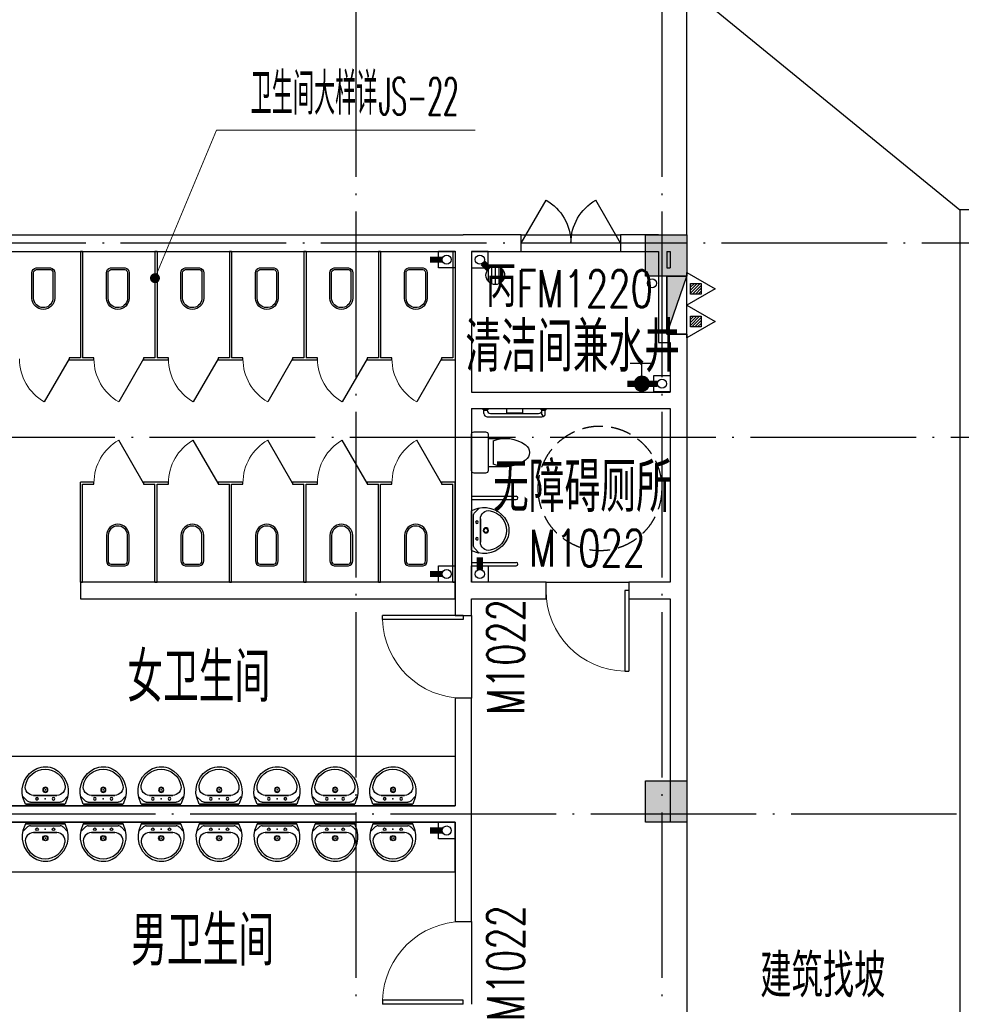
# Model space of a CAD drawing. Extents: x 1779708 to 7299578, y -1121471 to 88434.
# Tile 440 of 656: x 4710558 to 4721933, y -944943 to -933043. Entities that reach past the tile are written whole.
import ezdxf

# ---------------------------------------------------------------- set-up
doc = ezdxf.new("R2010")
doc.units = 0
doc.header["$LTSCALE"] = 1000
doc.header["$MEASUREMENT"] = 0
doc.linetypes.add('DASH', pattern=[0.35, 0.25, -0.1])
doc.linetypes.add('DOTE', pattern=[2.42, 2, -0.2, 0.02, -0.2])
doc.layers.get('0').update_dxf_attribs({"linetype": 'CONTINUOUS'})
for name, color, linetype in [('11111111111111111111111111111', 50, 'DASH'), ('a-dims', 7, 'CONTINUOUS'), ('DIM_污水', 3, 'CONTINUOUS'), ('DOTE', 1, 'DOTE'), ('EQUIP_地漏', 7, 'CONTINUOUS'), ('EQUIP_灭火器', 7, 'CONTINUOUS'), ('LATRINE', 6, 'CONTINUOUS'), ('LVTRY', 6, 'CONTINUOUS'), ('P_PS_DIM', 1, 'CONTINUOUS'), ('PIPE-废水', 5, 'TG_F'), ('PIPE-污水', 2, 'CONTINUOUS'), ('PIPE-给水', 6, 'CONTINUOUS'), ('PUB_TEXT', 7, 'CONTINUOUS'), ('SPACE', 7, 'CONTINUOUS'), ('STAIR', 2, 'CONTINUOUS'), ('VALVE_给水', 7, 'CONTINUOUS'), ('WALL', 255, 'CONTINUOUS'), ('WINDOW', 2, 'CONTINUOUS'), ('WINDOW_TEXT', 7, 'CONTINUOUS'), ('修改', 6, 'CONTINUOUS'), ('墙柱', 2, 'CONTINUOUS'), ('室外构件', 4, 'CONTINUOUS'), ('洁具', 254, 'CONTINUOUS')]:
    doc.layers.add(name, color=color, linetype=linetype)
doc.layers.add('DIM_ELEV', color=3, linetype='CONTINUOUS', lineweight=13)
doc.layers.add('面积框线', color=40, linetype='CONTINUOUS', plot=False)
doc.styles.add('_TCH_DIM', font='SIMPLEX.shx', dxfattribs={"width": 0.7, "bigfont": 'GBCBIG.shx'})
doc.styles.add('_TCH_SPACE', font='SIMPLEX', dxfattribs={"height": 5, "bigfont": 'GBCBIG'})
doc.styles.add('_TCH_WINDOW', font='SIMPLEX', dxfattribs={"height": 3.5, "bigfont": 'GBCBIG'})
doc.styles.add('dim_font', font='SIMPLEX.shx', dxfattribs={"width": 0.8})
doc.styles.get("Standard").update_dxf_attribs({"font": 'GBENOR', "bigfont": 'GBCBIG'})
doc.styles.add('TG_LINETYPE', font='SIMPLEX', dxfattribs={"width": 0.8, "height": 3, "bigfont": 'HZTXT'})
doc.linetypes.add('TG_F', pattern='A,2,-0.3,["F",TG_LINETYPE,S=0.1,R=0,X=-0.23,Y=-0.15],0', length=2.3)

# ---------------------------------------------------------------- blocks, each defined once
blk = doc.blocks.new('A$C159220C3')
at = {"layer": 'DOTE'}
for p, q in [((22300, 149200), (22300, 7200)), ((26000, 149200), (26000, 7200)), ((86800, 134300), (7200, 134300)), ((36330, 131950), (7200, 131950)), ((34400, 127400), (7200, 127400))]:
    blk.add_line(p, q, dxfattribs=at)
blk = doc.blocks.new('A$C30F562EC')
at = {"layer": '洁具'}
for p, q in [((0, 669), (0, 529)), ((470, 699), (30, 699)), ((500, 529), (500, 669)), ((30, 499), (470, 499)), ((80, 499), (80, 269)), ((420, 499), (420, 269)), ((110, 439), (390, 439))]:
    blk.add_line(p, q, dxfattribs=at)
for centre, radius, start, end in [((30, 669), 30, 90, 180), ((470, 669), 30, 0, 90), ((30, 529), 30, 180, 270), ((470, 529), 30, 270, 0), ((477, 286), 398, 157.4505, 216.6381), ((23, 286), 398, 323.3619, 22.5495), ((250, 110), 110, 213.4509, 326.5491)]:
    blk.add_arc(centre, radius, start, end, dxfattribs=at)
at = {"layer": '洁具', "style": 'dim_font', "oblique": -180, "text_generation_flag": 4, "width": 0.8, "flags": 9}
for tag in ['YSIZE', 'XSIZE']:
    blk.add_attdef(tag, (250, 699), '', height=0.5, dxfattribs=at)
blk = doc.blocks.new('A$C79393695')
at = {"layer": '洁具'}
for p, q in [((61, 421), (4, 363)), ((37, 459), (8, 380)), ((37, 459), (518, 459)), ((515, 459), (38, 459)), ((456, 436), (96, 436)), ((491, 422), (549, 368)), ((518, 459), (547, 380)), ((418, 353), (136, 353)), ((136, 353), (418, 353))]:
    blk.add_line(p, q, dxfattribs=at)
for centre, radius in [((176, 394), 16.3), ((376, 394), 16.3), ((275, 286), 31.6), ((275, 286), 23)]:
    blk.add_circle(centre, radius, dxfattribs=at)
for centre, radius, start, end in [((306, 307), 307, 166.1751, 242.9361), ((96, 386), 50, 90, 135.4393), ((249, 307), 307, 295.2704, 13.8249), ((456, 386), 50, 46.819, 90), ((136, 253), 100, 90, 190.5602), ((418, 253), 100, 349.4398, 90), ((277, 280), 243, 190.5602, 349.4398), ((278, 257), 250, 243.5372, 294.1929), ((249, 307), 307, 273.4064, 273.411)]:
    blk.add_arc(centre, radius, start, end, dxfattribs=at)
at = {"layer": '洁具', "oblique": -180, "text_generation_flag": 4, "width": 0.8, "flags": 9}
for tag in ['YSIZE', 'XSIZE']:
    blk.add_attdef(tag, (277, 459), '', height=0.5, rotation=180, dxfattribs=at)
blk = doc.blocks.new('A$C6B7A7B2D')
at = {"layer": '洁具'}
for p, q in [((0, 0), (0, 540)), ((40, 0), (40, 540)), ((800, 0), (800, 540)), ((840, 0), (840, 540))]:
    blk.add_line(p, q, dxfattribs=at)
for centre in [(20, 540), (820, 540)]:
    blk.add_arc(centre, 20, 0, 180, dxfattribs=at)
at = {"layer": '洁具', "xscale": -1, "rotation": 180}
blk.add_blockref('A$C79393695', (137, 459), dxfattribs=at)
blk = doc.blocks.new('A$C24443E44')
at = {"layer": '洁具'}
for p, q in [((40, 750), (80, 750)), ((0, 710), (0, 50)), ((40, 670), (40, 90)), ((30, 50), (80, 50)), ((30, 10), (80, 10))]:
    blk.add_line(p, q, dxfattribs=at)
for points in [[(80, 750), (80, 710)], [(100, 760), (90, 760), (90, 700), (100, 700)], [(100, 480), (50, 480), (50, 280), (100, 280)], [(80, 50), (80, 10)], [(100, 60), (90, 60), (90, 0), (100, 0)]]:
    blk.add_lwpolyline(points, dxfattribs=at)
for centre, radius, start, end in [((40, 710), 40, 90, 180), ((80, 670), 40, 90, 180), ((40, 50), 40, 180, 225.3005), ((30, 30), 20, 90, 270), ((80, 90), 40, 180, 270)]:
    blk.add_arc(centre, radius, start, end, dxfattribs=at)
for points in [[(80, 750), (83, 756), (90, 760)], [(80, 710), (83, 704), (90, 700)], [(80, 50), (83, 56), (90, 60)], [(80, 10), (83, 4), (90, 0)]]:
    blk.add_spline(points, degree=3, dxfattribs=at)
blk = doc.blocks.new('A$C4EED0D7F')
at = {"layer": '洁具', "linetype": 'DASH'}
blk.add_circle((965, -1551), 750, dxfattribs=at)
at = {"layer": 'STAIR', "xscale": -1, "rotation": 180}
blk.add_blockref('A$C6B7A7B2D', (1060, 0), dxfattribs=at)
at = {"layer": '洁具'}
blk.add_blockref('A$C30F562EC', (281, -699), dxfattribs=at)
at = {"layer": '面积框线', "xscale": -1, "rotation": 359.9999999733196}
blk.add_blockref('A$C24443E44', (100, -900), dxfattribs=at)
blk = doc.blocks.new('A$C606A0922')
at = {"layer": '墙柱'}
h = blk.add_hatch(color=256, dxfattribs=at)
h.paths.add_polyline_path([(24950, 87000), (25450, 87000), (25450, 87500), (24950, 87500)])
h.paths.add_polyline_path([(66900, 125200), (67500, 125200), (67500, 124600), (66900, 124600)])
h.paths.add_polyline_path([(16600, 125200), (17100, 125200), (17100, 124700), (16600, 124700)])
h.paths.add_polyline_path([(27130, 122900), (27130, 122600), (26430, 122600), (26430, 122900)])
h.paths.add_polyline_path([(54500, 138000), (55000, 138000), (55000, 137500), (54500, 137500)])
h.paths.add_polyline_path([(16600, 87000), (17100, 87000), (17100, 87500), (16600, 87500)])
h.paths.add_polyline_path([(42000, 96300), (42500, 96300), (42500, 96800), (42000, 96800)])
h.paths.add_polyline_path([(58500, 105100), (59000, 105100), (59000, 105600), (58500, 105600)])
h.paths.add_polyline_path([(13000, 93250), (13500, 93250), (13500, 93750), (13000, 93750)])
h.paths.add_polyline_path([(66700, 100900), (67200, 100900), (67200, 101400), (66700, 101400)])
h.paths.add_polyline_path([(20700, 118600), (21200, 118600), (21200, 118100), (20700, 118100)])
h.paths.add_polyline_path([(20700, 112000), (21200, 112000), (21200, 111500), (20700, 111500)])
h.paths.add_polyline_path([(13000, 106150), (13500, 106150), (13500, 105650), (13000, 105650)])
h.paths.add_polyline_path([(20700, 99800), (21200, 99800), (21200, 100300), (20700, 100300)])
h.paths.add_polyline_path([(13000, 87000), (13500, 87000), (13500, 87500), (13000, 87500)])
h.paths.add_polyline_path([(74900, 125200), (75600, 125200), (75600, 124600), (74900, 124600)])
h.paths.add_polyline_path([(54900, 113500), (54400, 113500), (54400, 113000), (54900, 113000)])
h.paths.add_polyline_path([(74900, 96300), (75600, 96300), (75600, 96800), (74900, 96800)])
h.paths.add_polyline_path([(500, 93250), (1000, 93250), (1000, 93750), (500, 93750)])
h.paths.add_polyline_path([(500, 106150), (1000, 106150), (1000, 105650), (500, 105650)])
h.paths.add_polyline_path([(8400, 125200), (8900, 125200), (8900, 124700), (8400, 124700)])
h.paths.add_polyline_path([(66900, 113600), (67500, 113600), (67500, 113000), (66900, 113000)])
h.paths.add_polyline_path([(74900, 113000), (75600, 113000), (75600, 113600), (74900, 113600)])
h.paths.add_polyline_path([(58500, 113000), (59100, 113000), (59100, 113600), (58500, 113600)])
h.paths.add_polyline_path([(66700, 105100), (67200, 105100), (67200, 105600), (66700, 105600)])
h.paths.add_polyline_path([(54400, 105100), (54900, 105100), (54900, 105600), (54400, 105600)])
h.paths.add_polyline_path([(50150, 125200), (50650, 125200), (50650, 124700), (50150, 124700)])
h.paths.add_polyline_path([(46200, 87000), (46700, 87000), (46700, 87500), (46200, 87500)])
h.paths.add_polyline_path([(42500, 99800), (42000, 99800), (42000, 100300), (42500, 100300)])
h.paths.add_polyline_path([(42500, 87000), (42000, 87000), (42000, 87500), (42500, 87500)])
h.paths.add_polyline_path([(24900, 99800), (25400, 99800), (25400, 100300), (24900, 100300)])
h.paths.add_polyline_path([(20700, 106150), (21200, 106150), (21200, 105650), (20700, 105650)])
h.paths.add_polyline_path([(13000, 100300), (13500, 100300), (13500, 99800), (13000, 99800)])
h.paths.add_polyline_path([(16600, 112000), (17100, 112000), (17100, 111500), (16600, 111500)])
h.paths.add_polyline_path([(8200, 112000), (8700, 112000), (8700, 111500), (8200, 111500)])
h.paths.add_polyline_path([(500, 112000), (1000, 112000), (1000, 111500), (500, 111500)])
h.paths.add_polyline_path([(16600, 118600), (17100, 118600), (17100, 118100), (16600, 118100)])
h.paths.add_polyline_path([(8400, 118700), (8900, 118700), (8900, 118100), (8400, 118100)])
h.paths.add_polyline_path([(74900, 99500), (75600, 99500), (75600, 100000), (74900, 100000)])
h.paths.add_polyline_path([(75100, 87000), (75600, 87000), (75600, 87500), (75100, 87500)])
h.paths.add_polyline_path([(66900, 96200), (67500, 96200), (67500, 96800), (66900, 96800)])
h.paths.add_polyline_path([(66950, 87000), (67450, 87000), (67450, 87500), (66950, 87500)])
h.paths.add_polyline_path([(58500, 96200), (59100, 96200), (59100, 96800), (58500, 96800)])
h.paths.add_polyline_path([(58550, 87000), (59050, 87000), (59050, 87500), (58550, 87500)])
h.paths.add_polyline_path([(50150, 99800), (50650, 99800), (50650, 100300), (50150, 100300)])
h.paths.add_polyline_path([(50150, 96300), (50650, 96300), (50650, 96800), (50150, 96800)])
h.paths.add_polyline_path([(50150, 87000), (50650, 87000), (50650, 87500), (50150, 87500)])
h.paths.add_polyline_path([(33100, 99800), (33600, 99800), (33600, 100300), (33100, 100300)])
h.paths.add_polyline_path([(33100, 96300), (33600, 96300), (33600, 96800), (33100, 96800)])
h.paths.add_polyline_path([(24900, 96300), (25400, 96300), (25400, 96800), (24900, 96800)])
h.paths.add_polyline_path([(500, 99800), (1000, 99800), (1000, 100300), (500, 100300)])
h.paths.add_polyline_path([(16600, 96300), (17100, 96300), (17100, 96800), (16600, 96800)])
h.paths.add_polyline_path([(33100, 87000), (33600, 87000), (33600, 87500), (33100, 87500)])
h.paths.add_polyline_path([(500, 87000), (1000, 87000), (1000, 87500), (500, 87500)])
h.paths.add_polyline_path([(74900, 128700), (75600, 128700), (75600, 128200), (74900, 128200)])
h.paths.add_polyline_path([(74900, 138000), (75600, 138000), (75600, 137500), (74900, 137500)])
h.paths.add_polyline_path([(66950, 128700), (67450, 128700), (67450, 128200), (66950, 128200)])
h.paths.add_polyline_path([(66950, 138000), (67450, 138000), (67450, 137500), (66950, 137500)])
h.paths.add_polyline_path([(58500, 125200), (59100, 125200), (59100, 124600), (58500, 124600)])
h.paths.add_polyline_path([(58550, 128700), (59050, 128700), (59050, 128200), (58550, 128200)])
h.paths.add_polyline_path([(58550, 138000), (59050, 138000), (59050, 137500), (58550, 137500)])
h.paths.add_polyline_path([(50150, 128700), (50650, 128700), (50650, 128200), (50150, 128200)])
h.paths.add_polyline_path([(50150, 138000), (50650, 138000), (50650, 137500), (50150, 137500)])
h.paths.add_polyline_path([(42000, 125200), (42500, 125200), (42500, 124700), (42000, 124700)])
h.paths.add_polyline_path([(42000, 128700), (42500, 128700), (42500, 128200), (42000, 128200)])
h.paths.add_polyline_path([(33100, 125200), (33600, 125200), (33600, 124700), (33100, 124700)])
h.paths.add_polyline_path([(25060, 125200), (25660, 125200), (25660, 124800), (25060, 124800)])
h.paths.add_polyline_path([(33100, 128700), (33600, 128700), (33600, 128200), (33100, 128200)])
h.paths.add_polyline_path([(24950, 128700), (25450, 128700), (25450, 128200), (24950, 128200)])
h.paths.add_polyline_path([(0, 125500), (700, 125500), (700, 125000), (0, 125000)])
h.paths.add_polyline_path([(0, 128700), (700, 128700), (700, 128200), (0, 128200)])
h.paths.add_polyline_path([(8150, 128700), (8650, 128700), (8650, 128200), (8150, 128200)])
h.paths.add_polyline_path([(16550, 128700), (17050, 128700), (17050, 128200), (16550, 128200)])
h.paths.add_polyline_path([(42000, 138000), (42500, 138000), (42500, 137500), (42000, 137500)])
h.paths.add_polyline_path([(33100, 138000), (33600, 138000), (33600, 137500), (33100, 137500)])
h.paths.add_polyline_path([(24950, 138000), (25450, 138000), (25450, 137500), (24950, 137500)])
h.paths.add_polyline_path([(16550, 138000), (17050, 138000), (17050, 137500), (16550, 137500)])
h.paths.add_polyline_path([(8150, 138000), (8650, 138000), (8650, 137500), (8150, 137500)])
h.paths.add_polyline_path([(0, 138000), (500, 138000), (500, 137500), (0, 137500)])
h.paths.add_polyline_path([(24950, 51000), (25450, 51000), (25450, 50500), (24950, 50500)])
h.paths.add_polyline_path([(66900, 12800), (67500, 12800), (67500, 13400), (66900, 13400)])
h.paths.add_polyline_path([(16600, 12800), (17100, 12800), (17100, 13300), (16600, 13300)])
h.paths.add_polyline_path([(27130, 15100), (27130, 15400), (26430, 15400), (26430, 15100)])
h.paths.add_polyline_path([(54500, 0), (55000, 0), (55000, 500), (54500, 500)])
h.paths.add_polyline_path([(16600, 51000), (17100, 51000), (17100, 50500), (16600, 50500)])
h.paths.add_polyline_path([(42000, 41700), (42500, 41700), (42500, 41200), (42000, 41200)])
h.paths.add_polyline_path([(58500, 32900), (59000, 32900), (59000, 32400), (58500, 32400)])
h.paths.add_polyline_path([(13000, 44750), (13500, 44750), (13500, 44250), (13000, 44250)])
h.paths.add_polyline_path([(66700, 37100), (67200, 37100), (67200, 36600), (66700, 36600)])
h.paths.add_polyline_path([(20700, 19400), (21200, 19400), (21200, 19900), (20700, 19900)])
h.paths.add_polyline_path([(20700, 26000), (21200, 26000), (21200, 26500), (20700, 26500)])
h.paths.add_polyline_path([(13000, 31850), (13500, 31850), (13500, 32350), (13000, 32350)])
h.paths.add_polyline_path([(20700, 38200), (21200, 38200), (21200, 37700), (20700, 37700)])
h.paths.add_polyline_path([(13000, 51000), (13500, 51000), (13500, 50500), (13000, 50500)])
h.paths.add_polyline_path([(74900, 12800), (75600, 12800), (75600, 13400), (74900, 13400)])
h.paths.add_polyline_path([(54900, 24500), (54400, 24500), (54400, 25000), (54900, 25000)])
h.paths.add_polyline_path([(74900, 41700), (75600, 41700), (75600, 41200), (74900, 41200)])
h.paths.add_polyline_path([(500, 44750), (1000, 44750), (1000, 44250), (500, 44250)])
h.paths.add_polyline_path([(500, 31850), (1000, 31850), (1000, 32350), (500, 32350)])
h.paths.add_polyline_path([(8400, 12800), (8900, 12800), (8900, 13300), (8400, 13300)])
h.paths.add_polyline_path([(66900, 24400), (67500, 24400), (67500, 25000), (66900, 25000)])
h.paths.add_polyline_path([(74900, 25000), (75600, 25000), (75600, 24400), (74900, 24400)])
h.paths.add_polyline_path([(58500, 25000), (59100, 25000), (59100, 24400), (58500, 24400)])
h.paths.add_polyline_path([(66700, 32900), (67200, 32900), (67200, 32400), (66700, 32400)])
h.paths.add_polyline_path([(54400, 32900), (54900, 32900), (54900, 32400), (54400, 32400)])
h.paths.add_polyline_path([(50150, 12800), (50650, 12800), (50650, 13300), (50150, 13300)])
h.paths.add_polyline_path([(46200, 51000), (46700, 51000), (46700, 50500), (46200, 50500)])
h.paths.add_polyline_path([(42500, 38200), (42000, 38200), (42000, 37700), (42500, 37700)])
h.paths.add_polyline_path([(42500, 51000), (42000, 51000), (42000, 50500), (42500, 50500)])
h.paths.add_polyline_path([(24900, 38200), (25400, 38200), (25400, 37700), (24900, 37700)])
h.paths.add_polyline_path([(20700, 31850), (21200, 31850), (21200, 32350), (20700, 32350)])
h.paths.add_polyline_path([(13000, 37700), (13500, 37700), (13500, 38200), (13000, 38200)])
h.paths.add_polyline_path([(16600, 26000), (17100, 26000), (17100, 26500), (16600, 26500)])
h.paths.add_polyline_path([(8200, 26000), (8700, 26000), (8700, 26500), (8200, 26500)])
h.paths.add_polyline_path([(500, 26000), (1000, 26000), (1000, 26500), (500, 26500)])
h.paths.add_polyline_path([(16600, 19400), (17100, 19400), (17100, 19900), (16600, 19900)])
h.paths.add_polyline_path([(8400, 19300), (8900, 19300), (8900, 19900), (8400, 19900)])
h.paths.add_polyline_path([(74900, 38500), (75600, 38500), (75600, 38000), (74900, 38000)])
h.paths.add_polyline_path([(75100, 51000), (75600, 51000), (75600, 50500), (75100, 50500)])
h.paths.add_polyline_path([(66900, 41800), (67500, 41800), (67500, 41200), (66900, 41200)])
h.paths.add_polyline_path([(66950, 51000), (67450, 51000), (67450, 50500), (66950, 50500)])
h.paths.add_polyline_path([(58500, 41800), (59100, 41800), (59100, 41200), (58500, 41200)])
h.paths.add_polyline_path([(58550, 51000), (59050, 51000), (59050, 50500), (58550, 50500)])
h.paths.add_polyline_path([(50150, 38200), (50650, 38200), (50650, 37700), (50150, 37700)])
h.paths.add_polyline_path([(50150, 41700), (50650, 41700), (50650, 41200), (50150, 41200)])
h.paths.add_polyline_path([(50150, 51000), (50650, 51000), (50650, 50500), (50150, 50500)])
h.paths.add_polyline_path([(33100, 38200), (33600, 38200), (33600, 37700), (33100, 37700)])
h.paths.add_polyline_path([(33100, 41700), (33600, 41700), (33600, 41200), (33100, 41200)])
h.paths.add_polyline_path([(24900, 41700), (25400, 41700), (25400, 41200), (24900, 41200)])
h.paths.add_polyline_path([(500, 38200), (1000, 38200), (1000, 37700), (500, 37700)])
h.paths.add_polyline_path([(16600, 41700), (17100, 41700), (17100, 41200), (16600, 41200)])
h.paths.add_polyline_path([(33100, 51000), (33600, 51000), (33600, 50500), (33100, 50500)])
h.paths.add_polyline_path([(500, 51000), (1000, 51000), (1000, 50500), (500, 50500)])
h.paths.add_polyline_path([(74900, 9300), (75600, 9300), (75600, 9800), (74900, 9800)])
h.paths.add_polyline_path([(74900, 0), (75600, 0), (75600, 500), (74900, 500)])
h.paths.add_polyline_path([(66950, 9300), (67450, 9300), (67450, 9800), (66950, 9800)])
h.paths.add_polyline_path([(66950, 0), (67450, 0), (67450, 500), (66950, 500)])
h.paths.add_polyline_path([(58500, 12800), (59100, 12800), (59100, 13400), (58500, 13400)])
h.paths.add_polyline_path([(58550, 9300), (59050, 9300), (59050, 9800), (58550, 9800)])
h.paths.add_polyline_path([(58550, 0), (59050, 0), (59050, 500), (58550, 500)])
h.paths.add_polyline_path([(50150, 9300), (50650, 9300), (50650, 9800), (50150, 9800)])
h.paths.add_polyline_path([(50150, 0), (50650, 0), (50650, 500), (50150, 500)])
h.paths.add_polyline_path([(42000, 12800), (42500, 12800), (42500, 13300), (42000, 13300)])
h.paths.add_polyline_path([(42000, 9300), (42500, 9300), (42500, 9800), (42000, 9800)])
h.paths.add_polyline_path([(33100, 12800), (33600, 12800), (33600, 13300), (33100, 13300)])
h.paths.add_polyline_path([(25060, 12800), (25660, 12800), (25660, 13200), (25060, 13200)])
h.paths.add_polyline_path([(33100, 9300), (33600, 9300), (33600, 9800), (33100, 9800)])
h.paths.add_polyline_path([(24950, 9300), (25450, 9300), (25450, 9800), (24950, 9800)])
h.paths.add_polyline_path([(0, 12500), (700, 12500), (700, 13000), (0, 13000)])
h.paths.add_polyline_path([(0, 9300), (700, 9300), (700, 9800), (0, 9800)])
h.paths.add_polyline_path([(8150, 9300), (8650, 9300), (8650, 9800), (8150, 9800)])
h.paths.add_polyline_path([(16550, 9300), (17050, 9300), (17050, 9800), (16550, 9800)])
h.paths.add_polyline_path([(42000, 0), (42500, 0), (42500, 500), (42000, 500)])
h.paths.add_polyline_path([(33100, 0), (33600, 0), (33600, 500), (33100, 500)])
h.paths.add_polyline_path([(24950, 0), (25450, 0), (25450, 500), (24950, 500)])
h.paths.add_polyline_path([(16550, 0), (17050, 0), (17050, 500), (16550, 500)])
h.paths.add_polyline_path([(8150, 0), (8650, 0), (8650, 500), (8150, 500)])
h.paths.add_polyline_path([(0, 0), (500, 0), (500, 500), (0, 500)])
for points in [[(16600, 125200), (17100, 125200), (17100, 124700), (16600, 124700)], [(16600, 118600), (17100, 118600), (17100, 118100), (16600, 118100)]]:
    blk.add_lwpolyline(points, close=True, dxfattribs=at)
blk = doc.blocks.new('a1')
at = {"layer": '11111111111111111111111111111'}
for p, q in [((59122, 49136), (59122, 48936)), ((59322, 49136), (59122, 49136)), ((59322, 48936), (59322, 49136)), ((59122, 48936), (59322, 48936))]:
    blk.add_line(p, q, dxfattribs=at)
blk = doc.blocks.new('$VALVE$00000497')
for p, q in [((77.8, 138.2), (-77.8, 138.2)), ((0, 50), (0, 138.2))]:
    blk.add_line(p, q)
at = {"const_width": 49.6}
blk.add_lwpolyline([(24.8, 0, 1), (-24.8, 0, 1)], format="xyb", close=True, dxfattribs=at)
blk.add_circle((0, 0), 50)
blk = doc.blocks.new('$TwtSys$00000141')
for p, q in [((-94.2, 7.7), (-10.1, 91.8)), ((-94.2, 7.7), (-10.1, 91.8)), ((-87.2, -35.1), (35.1, 87.2)), ((-87.2, -35.1), (35.1, 87.2)), ((-66.5, -66.5), (66.5, 66.5)), ((-66.5, -66.5), (66.5, 66.5)), ((-32.4, -87.1), (87.6, 32.9)), ((-32.4, -87.1), (87.6, 32.9)), ((11.4, -92.3), (92.3, -11.4)), ((11.4, -92.3), (92.3, -11.4))]:
    blk.add_line(p, q)
blk.add_circle((0, 0), 94)
blk.add_circle((0, 0), 94)
blk = doc.blocks.new('$TwtSys$00000545')
h = blk.add_hatch()
h.set_pattern_fill('ANSI31', color=256, scale=200, angle=180, style=0)
h.set_pattern_definition([(225, (199409.273, 63921.482), (17.6776695, -17.6776695), [])])
h.paths.add_polyline_path([(65, 174), (-65, 174), (-65, 44), (65, 44)])
for p, q in [((0, 344), (-198, 0)), ((198, 0), (0, 344)), ((-198, 0), (198, 0))]:
    blk.add_line(p, q)
blk.add_lwpolyline([(65, 174), (-65, 174), (-65, 44), (65, 44)], close=True)
blk = doc.blocks.new('$TCHSYS$APDOOR2D')
blk.add_line((0.5, 0), (0, 0.866))
at = {"lineweight": 13}
blk.add_arc((0.5, 0), 1, 120, 180, dxfattribs=at)
blk = doc.blocks.new('$lvtry$00000178')
at = {"color": 0}
for p, q in [((-238, 0), (238, 0)), ((-214, -36), (-272, -91)), ((-180, -23), (180, -23)), ((-142, -105), (140, -105)), ((140, -105), (-142, -105)), ((216, -37), (268, -91))]:
    blk.add_line(p, q, dxfattribs=at)
blk.add_lwpolyline([(-104, -430, 0.224698), (110, -425, 0.348046), (269, -79), (239, 0), (-241, 0), (-271, -79, 0.356844)], format="xyb", close=True, dxfattribs=at)
for centre, radius in [((-100, -65), 16.3), ((100, -65), 16.3), ((1, -172), 31.6)]:
    blk.add_circle(centre, radius, dxfattribs=at)
at = {"color": 0, "lineweight": 13}
blk.add_circle((1, -172), 23, dxfattribs=at)
at = {"color": 0}
for centre, radius, start, end in [((-142, -205), 100, 90, 190.5602), ((-180, -73), 50, 90, 133.181), ((140, -205), 100, 349.4398, 90), ((180, -73), 50, 44.5607, 90), ((-1, -179), 243, 190.5602, 349.4398)]:
    blk.add_arc(centre, radius, start, end, dxfattribs=at)
for p in [(0, -65), (1, -172)]:
    blk.add_point(p, dxfattribs=at)
blk = doc.blocks.new('$DorLib2D$00000001')
for p, q in [((0.45, 0.975), (0.5, 0.975)), ((0.45, 0), (0.45, 0.975)), ((0.5, 0), (0.5, 0.975)), ((0.5, 0), (0.45, 0))]:
    blk.add_line(p, q)
at = {"lineweight": 13}
blk.add_arc((0.475, 0), 0.975, 91.4693, 180, dxfattribs=at)
blk = doc.blocks.new('$DorLib2D$00000231')
at = {"color": 0}
for p, q in [((-0.5, 0), (-0.25, 0.433)), ((0.5, 0), (0.25, 0.433))]:
    blk.add_line(p, q, dxfattribs=at)
for centre, start, end in [((-0.5, 0), 0, 60), ((0.5, 0), 120, 180)]:
    blk.add_arc(centre, 0.5, start, end, dxfattribs=at)
blk = doc.blocks.new('$plan$00001612')
for points in [[(135, 138), (442, 138, -0.388189), (501, 88), (501, -88, -0.388189), (442, -138), (135, -138, -0.97895)], [(443, -116), (125, -116, -0.936623), (135, 117), (443, 117, -0.381636), (480, 86), (480, -86, -0.399536)]]:
    blk.add_lwpolyline(points, format="xyb", close=True)
blk.add_lwpolyline([(195, 117, 0, 0, 0.440649), (186, 108, 0, 0, 0), (185, -106, 0, 0, 0.411645), (194, -115, 1.5, 1.5, 0)], format="xyseb")

msp = doc.modelspace()

# ---------------------------------------------------------------- linework, layer by layer
at = {"color": 1}
for p, q in [((4718377.1, -936143.3), (4718617.1, -936143.3)), ((4718377.1, -936843.3), (4718377.1, -936143.3)), ((4718377.1, -936843.3), (4718617.1, -936143.3)), ((4718617.1, -936843.3), (4718617.1, -936143.3)), ((4718617.1, -936843.3), (4718377.1, -936843.3))]:
    msp.add_line(p, q, dxfattribs=at)
msp.add_solid([(4718377.1, -936143.3), (4718617.1, -936143.3), (4718377.1, -936843.3)], dxfattribs=at)
at = {"layer": 'DIM_ELEV'}
for p, q in [((4712192.1, -936167), (4712933.9, -934377.6)), ((4712933.9, -934377.6), (4716061.7, -934377.6))]:
    msp.add_line(p, q, dxfattribs=at)
at = {"layer": 'DIM_ELEV', "const_width": 60}
msp.add_lwpolyline([(4712180.6, -936194.7, 1), (4712203.6, -936139.3, 1)], format="xyb", close=True, dxfattribs=at)
at = {"layer": 'DIM_污水', "color": 2}
for centre in [(4715717.1, -935943.3), (4715717.1, -939743.3), (4716117.1, -939743.3), (4715717.1, -942843.3)]:
    msp.add_circle(centre, 55, dxfattribs=at)
at = {"layer": 'DIM_污水', "color": 5}
msp.add_circle((4716117.1, -935943.3), 55, dxfattribs=at)
at = {"layer": 'DIM_污水', "color": 1}
msp.add_circle((4718196.9, -936228.6), 55, dxfattribs=at)
at = {"layer": 'DIM_污水', "color": 6}
msp.add_circle((4718317.1, -937443.3), 55, dxfattribs=at)
at = {"layer": 'LATRINE'}
for p, q in [((4711292.1, -935843.3), (4711292.1, -937130.8)), ((4711317.1, -935843.3), (4711292.1, -935843.3)), ((4711317.1, -935843.3), (4711317.1, -937130.8)), ((4712192.1, -935843.3), (4712192.1, -937130.8)), ((4712217.1, -935843.3), (4712192.1, -935843.3)), ((4712217.1, -935843.3), (4712217.1, -937130.8)), ((4713092.1, -935843.3), (4713092.1, -937130.8)), ((4713117.1, -935843.3), (4713092.1, -935843.3)), ((4713117.1, -935843.3), (4713117.1, -937130.8)), ((4713992.1, -935843.3), (4713992.1, -937130.8)), ((4714017.1, -935843.3), (4713992.1, -935843.3)), ((4714017.1, -935843.3), (4714017.1, -937130.8)), ((4714892.1, -935843.3), (4714892.1, -937130.8)), ((4714917.1, -935843.3), (4714892.1, -935843.3)), ((4714917.1, -935843.3), (4714917.1, -937130.8)), ((4715792.1, -935843.3), (4715792.1, -937130.8)), ((4715817.1, -935843.3), (4715792.1, -935843.3)), ((4715817.1, -935843.3), (4715817.1, -937155.8)), ((4711292.1, -937130.8), (4711154.6, -937130.8)), ((4711154.6, -937130.8), (4711154.6, -937155.8)), ((4711154.6, -937155.8), (4711304.6, -937155.8)), ((4711304.6, -937155.8), (4711454.6, -937155.8)), ((4711454.6, -937130.8), (4711317.1, -937130.8)), ((4711454.6, -937155.8), (4711454.6, -937130.8)), ((4712192.1, -937130.8), (4712054.6, -937130.8)), ((4712054.6, -937130.8), (4712054.6, -937155.8)), ((4712054.6, -937155.8), (4712204.6, -937155.8)), ((4712204.6, -937155.8), (4712354.6, -937155.8)), ((4712354.6, -937130.8), (4712217.1, -937130.8)), ((4712354.6, -937155.8), (4712354.6, -937130.8)), ((4713092.1, -937130.8), (4712954.6, -937130.8)), ((4712954.6, -937130.8), (4712954.6, -937155.8)), ((4712954.6, -937155.8), (4713104.6, -937155.8)), ((4713104.6, -937155.8), (4713254.6, -937155.8)), ((4713254.6, -937130.8), (4713117.1, -937130.8)), ((4713254.6, -937155.8), (4713254.6, -937130.8)), ((4713992.1, -937130.8), (4713854.6, -937130.8)), ((4713854.6, -937130.8), (4713854.6, -937155.8)), ((4713854.6, -937155.8), (4714004.6, -937155.8)), ((4714004.6, -937155.8), (4714154.6, -937155.8)), ((4714154.6, -937130.8), (4714017.1, -937130.8)), ((4714154.6, -937155.8), (4714154.6, -937130.8)), ((4714892.1, -937130.8), (4714754.6, -937130.8)), ((4714754.6, -937130.8), (4714754.6, -937155.8)), ((4714754.6, -937155.8), (4714904.6, -937155.8)), ((4714904.6, -937155.8), (4715054.6, -937155.8)), ((4715054.6, -937130.8), (4714917.1, -937130.8)), ((4715054.6, -937155.8), (4715054.6, -937130.8)), ((4715792.1, -937130.8), (4715654.6, -937130.8)), ((4715654.6, -937130.8), (4715654.6, -937155.8)), ((4715654.6, -937155.8), (4715817.1, -937155.8)), ((4711292.1, -939843.3), (4711292.1, -938630.8)), ((4711454.6, -938630.8), (4711292.1, -938630.8)), ((4711317.1, -939843.3), (4711317.1, -938655.8)), ((4711317.1, -938655.8), (4711454.6, -938655.8)), ((4711454.6, -938655.8), (4711454.6, -938630.8)), ((4712204.6, -938630.8), (4712054.6, -938630.8)), ((4712054.6, -938630.8), (4712054.6, -938655.8)), ((4712054.6, -938655.8), (4712192.1, -938655.8)), ((4712192.1, -939843.3), (4712192.1, -938655.8)), ((4712354.6, -938630.8), (4712204.6, -938630.8)), ((4712217.1, -939843.3), (4712217.1, -938655.8)), ((4712217.1, -938655.8), (4712354.6, -938655.8)), ((4712354.6, -938655.8), (4712354.6, -938630.8)), ((4713104.6, -938630.8), (4712954.6, -938630.8)), ((4712954.6, -938630.8), (4712954.6, -938655.8)), ((4712954.6, -938655.8), (4713092.1, -938655.8)), ((4713092.1, -939843.3), (4713092.1, -938655.8)), ((4713254.6, -938630.8), (4713104.6, -938630.8)), ((4713117.1, -939843.3), (4713117.1, -938655.8)), ((4713117.1, -938655.8), (4713254.6, -938655.8)), ((4713254.6, -938655.8), (4713254.6, -938630.8)), ((4714004.6, -938630.8), (4713854.6, -938630.8)), ((4713854.6, -938630.8), (4713854.6, -938655.8)), ((4713854.6, -938655.8), (4713992.1, -938655.8)), ((4713992.1, -939843.3), (4713992.1, -938655.8)), ((4714154.6, -938630.8), (4714004.6, -938630.8)), ((4714017.1, -939843.3), (4714017.1, -938655.8)), ((4714017.1, -938655.8), (4714154.6, -938655.8)), ((4714154.6, -938655.8), (4714154.6, -938630.8)), ((4714904.6, -938630.8), (4714754.6, -938630.8)), ((4714754.6, -938630.8), (4714754.6, -938655.8)), ((4714754.6, -938655.8), (4714892.1, -938655.8)), ((4714892.1, -939843.3), (4714892.1, -938655.8)), ((4715054.6, -938630.8), (4714904.6, -938630.8)), ((4714917.1, -939843.3), (4714917.1, -938655.8)), ((4714917.1, -938655.8), (4715054.6, -938655.8)), ((4715054.6, -938655.8), (4715054.6, -938630.8)), ((4715817.1, -938630.8), (4715654.6, -938630.8)), ((4715654.6, -938630.8), (4715654.6, -938655.8)), ((4715654.6, -938655.8), (4715792.1, -938655.8)), ((4715792.1, -939843.3), (4715792.1, -938655.8)), ((4715817.1, -939843.3), (4715817.1, -938630.8)), ((4711292.1, -939843.3), (4711317.1, -939843.3)), ((4712192.1, -939843.3), (4712217.1, -939843.3)), ((4713092.1, -939843.3), (4713117.1, -939843.3)), ((4713992.1, -939843.3), (4714017.1, -939843.3)), ((4714892.1, -939843.3), (4714917.1, -939843.3)), ((4715792.1, -939843.3), (4715817.1, -939843.3))]:
    msp.add_line(p, q, dxfattribs=at)
at = {"layer": 'LVTRY'}
for points in [[(4715817.1, -942543.3), (4710117.1, -942543.3), (4710117.1, -941943.3), (4715817.1, -941943.3), (4715817.1, -942543.3)], [(4715817.1, -942743.3), (4710117.1, -942743.3), (4710117.1, -943343.3), (4715817.1, -943343.3), (4715817.1, -942743.3)]]:
    msp.add_lwpolyline(points, dxfattribs=at)
at = {"layer": 'PIPE-废水', "const_width": 75}
msp.add_lwpolyline([(4716154.7, -935983.4), (4716224, -936052.7)], dxfattribs=at)
at = {"layer": 'PIPE-污水', "const_width": 75}
for points in [[(4715662.1, -935943.3), (4715513, -935943.3)], [(4716117.1, -939688.3), (4716117.1, -939539.2)], [(4715662.1, -939743.3), (4715513, -939743.3)], [(4715662.1, -942843.3), (4715513, -942843.3)]]:
    msp.add_lwpolyline(points, dxfattribs=at)
at = {"layer": 'PIPE-给水', "const_width": 75}
msp.add_lwpolyline([(4718262.1, -937443.3), (4717898.4, -937443.3)], dxfattribs=at)
at = {"layer": 'WALL'}
for p, q in [((4709917.1, -935643.3), (4715917.1, -935643.3)), ((4716617.1, -935643.3), (4715917.1, -935643.3)), ((4716617.1, -935843.3), (4716617.1, -935643.3)), ((4718277.1, -935643.3), (4717817.1, -935643.3)), ((4717817.1, -935643.3), (4717817.1, -935843.3)), ((4718277.1, -935643.3), (4718617.1, -935643.3)), ((4718617.1, -935643.3), (4718617.1, -936143.3)), ((4710117.1, -935843.3), (4715817.1, -935843.3)), ((4715817.1, -935843.3), (4715817.1, -937643.3)), ((4716017.1, -935843.3), (4716017.1, -937543.3)), ((4716017.1, -935843.3), (4716617.1, -935843.3)), ((4717817.1, -935843.3), (4718277.1, -935843.3)), ((4718277.1, -935843.3), (4718277.1, -936143.3)), ((4718377.1, -935843.3), (4718377.1, -936043.3)), ((4718377.1, -935843.3), (4718417.1, -935843.3)), ((4718417.1, -935843.3), (4718417.1, -936043.3)), ((4718377.1, -936043.3), (4718417.1, -936043.3)), ((4718277.1, -936143.3), (4718277.1, -936943.3)), ((4718377.1, -936143.3), (4718617.1, -936143.3)), ((4718377.1, -936143.3), (4718377.1, -936843.3)), ((4718377.1, -936843.3), (4718617.1, -936843.3)), ((4718617.1, -936843.3), (4718617.1, -937643.3)), ((4718277.1, -936943.3), (4718417.1, -936943.3)), ((4718417.1, -936943.3), (4718417.1, -937543.3)), ((4716017.1, -937543.3), (4718417.1, -937543.3)), ((4715817.1, -937643.3), (4715817.1, -939943.3)), ((4718617.1, -937643.3), (4718617.1, -939943.3)), ((4716017.1, -937743.3), (4718417.1, -937743.3)), ((4716017.1, -937743.3), (4716017.1, -939843.3)), ((4718417.1, -937743.3), (4718417.1, -939843.3)), ((4716917.1, -939843.3), (4716017.1, -939843.3)), ((4716917.1, -940043.3), (4716917.1, -939843.3)), ((4718417.1, -939843.3), (4717917.1, -939843.3)), ((4717917.1, -939843.3), (4717917.1, -940043.3)), ((4715817.1, -939943.3), (4715817.1, -940243.3)), ((4718617.1, -939943.3), (4718617.1, -942743.3)), ((4716017.1, -940043.3), (4716917.1, -940043.3)), ((4716017.1, -940243.3), (4716017.1, -940043.3)), ((4717917.1, -940043.3), (4718417.1, -940043.3)), ((4718417.1, -940043.3), (4718417.1, -942743.3)), ((4715817.1, -940243.3), (4716017.1, -940243.3)), ((4716017.1, -941243.3), (4715817.1, -941243.3)), ((4715817.1, -941243.3), (4715817.1, -942543.3)), ((4716017.1, -942643.3), (4716017.1, -941243.3)), ((4710117.1, -942543.3), (4715817.1, -942543.3)), ((4716017.1, -943943.3), (4716017.1, -942643.3)), ((4710117.1, -942743.3), (4715817.1, -942743.3)), ((4715817.1, -942743.3), (4715817.1, -943943.3)), ((4718617.1, -942743.3), (4718417.1, -942743.3)), ((4715817.1, -943943.3), (4716017.1, -943943.3))]:
    msp.add_line(p, q, dxfattribs=at)
at = {"layer": 'WINDOW'}
for p, q in [((4716617.1, -935643.3), (4717817.1, -935643.3)), ((4716617.1, -935843.3), (4717817.1, -935843.3)), ((4716917.1, -939843.3), (4717917.1, -939843.3)), ((4716017.1, -940243.3), (4716017.1, -941243.3)), ((4716017.1, -943943.3), (4716017.1, -944943.3))]:
    msp.add_line(p, q, dxfattribs=at)
at = {"layer": '室外构件'}
for p, q in [((4718617.1, -935643.3), (4718617.1, -932643.3)), ((4718617.1, -932643.3), (4721917.1, -935343.3)), ((4718617.1, -942743.3), (4718617.1, -945143.3))]:
    msp.add_line(p, q, dxfattribs=at)
msp.add_lwpolyline([(4721917.1, -935343.3), (4721917.1, -961343.3), (4756717.1, -961343.3), (4756717.1, -935343.3), (4721917.1, -935343.3)], dxfattribs=at)
msp.add_lwpolyline([(4715817.1, -939843.3), (4711292.1, -939843.3), (4711292.1, -940043.3), (4715817.1, -940043.3)], close=True, dxfattribs=at)

# ---------------------------------------------------------------- block references
at = {"layer": 'EQUIP_地漏', "xscale": 1.200000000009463, "yscale": 1.200000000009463, "zscale": 1.200000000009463, "rotation": 225}
msp.add_blockref('$TwtSys$00000141', (4716303.8, -936132.5), dxfattribs=at)
at = {"layer": 'EQUIP_灭火器', "color": 6, "yscale": -1, "rotation": 90}
for p in [(4718617.1, -936294.9), (4718617.1, -936691.7)]:
    msp.add_blockref('$TwtSys$00000545', p, dxfattribs=at)
at = {"layer": 'LATRINE', "xscale": 600, "zscale": 25}
for p, yscale, rotation in [((4710854.6, -937143.3), -600, 1.408726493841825e-07), ((4711754.6, -937143.3), -600, 1.40872651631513e-07), ((4712654.6, -937143.3), -600, 1.40872651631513e-07), ((4713554.6, -937143.3), -600, 1.40872651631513e-07), ((4714454.6, -937143.3), -600, 1.40872651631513e-07), ((4715354.6, -937143.3), -600, 1.40872651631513e-07), ((4711754.6, -938643.3), 600, 359.9999998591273), ((4712654.6, -938643.3), 600, 359.9999998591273), ((4713554.6, -938643.3), 600, 359.9999998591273), ((4714454.6, -938643.3), 600, 359.9999998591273), ((4715354.6, -938643.3), 600, 359.9999998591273)]:
    msp.add_blockref('$TCHSYS$APDOOR2D', p, dxfattribs=dict(at, yscale=yscale, rotation=rotation))
at = {"layer": 'LATRINE', "linetype": 'DASH', "ltscale": 10, "xscale": -1, "rotation": 90}
msp.add_blockref('A$C4EED0D7F', (4716017.1, -937743.1), dxfattribs=at)
at = {"layer": 'LVTRY'}
for name, p, rotation in [('$plan$00001612', (4710843.6, -936544.3), 90), ('$plan$00001612', (4711743.6, -936544.3), 90), ('$plan$00001612', (4712643.6, -936544.3), 90), ('$plan$00001612', (4713543.6, -936544.3), 90), ('$plan$00001612', (4714443.6, -936544.3), 90), ('$plan$00001612', (4715343.6, -936544.3), 90), ('$lvtry$00000178', (4710867.1, -942763.3), 359.9999999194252), ('$lvtry$00000178', (4711567.1, -942763.3), 359.9999999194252), ('$lvtry$00000178', (4712267.1, -942763.3), 359.9999999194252), ('$lvtry$00000178', (4712967.1, -942763.3), 359.9999999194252), ('$lvtry$00000178', (4713667.1, -942763.3), 359.9999999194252), ('$lvtry$00000178', (4714367.1, -942763.3), 359.9999999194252), ('$lvtry$00000178', (4715067.1, -942763.3), 359.9999999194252)]:
    msp.add_blockref(name, p, dxfattribs=dict(at, rotation=rotation))
at = {"layer": 'LVTRY', "yscale": -1}
for name, p, rotation in [('$plan$00001612', (4711743.6, -939142.3), 270), ('$plan$00001612', (4712643.6, -939142.3), 270), ('$plan$00001612', (4713543.6, -939142.3), 270), ('$plan$00001612', (4714443.6, -939142.3), 270), ('$plan$00001612', (4715343.6, -939142.3), 270), ('$lvtry$00000178', (4710867.1, -942523.3), 8.057486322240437e-08), ('$lvtry$00000178', (4711567.1, -942523.3), 8.05748632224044e-08), ('$lvtry$00000178', (4712267.1, -942523.3), 8.05748632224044e-08), ('$lvtry$00000178', (4712967.1, -942523.3), 8.05748632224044e-08), ('$lvtry$00000178', (4713667.1, -942523.3), 8.05748632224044e-08), ('$lvtry$00000178', (4714367.1, -942523.3), 8.05748632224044e-08), ('$lvtry$00000178', (4715067.1, -942523.3), 8.05748632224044e-08)]:
    msp.add_blockref(name, p, dxfattribs=dict(at, rotation=rotation))
at = {"layer": 'P_PS_DIM', "color": 2, "xscale": -1}
for p in [(4774939.1, -984978.9), (4774939.1, -988778.9), (4775339.1, -988778.9), (4774939.1, -991878.9)]:
    msp.add_blockref('a1', p, dxfattribs=at)
at = {"layer": 'P_PS_DIM', "color": 8, "rotation": 180}
msp.add_blockref('a1', (4775339.1, -886907.7), dxfattribs=at)
at = {"layer": 'P_PS_DIM', "color": 6, "xscale": -1}
msp.add_blockref('a1', (4777539.1, -986478.9), dxfattribs=at)
at = {"layer": 'VALVE_给水', "xscale": 1.799999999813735, "yscale": -1.800000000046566, "zscale": 1.799999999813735, "rotation": 180}
msp.add_blockref('$VALVE$00000497', (4718073.9, -937443.3), dxfattribs=at)
at = {"layer": 'WINDOW', "xscale": -1200, "yscale": 1200, "zscale": -1200}
msp.add_blockref('$DorLib2D$00000231', (4717217.1, -935743.3), dxfattribs=at)
at = {"layer": 'WINDOW'}
ref = msp.add_blockref('$DorLib2D$00000001', (4717417.1, -939943.3), dxfattribs=dict(at, xscale=1000, yscale=-1000, zscale=1000))
ref.add_attrib('A', 'M1022', (4716712.1, -939653.9), dxfattribs={"layer": 'WINDOW_TEXT', "height": 446.25, "style": '_TCH_WINDOW', "width": 0.705882})
ref = msp.add_blockref('$DorLib2D$00000001', (4715917.1, -940743.3), dxfattribs=dict(at, xscale=-1000, yscale=-1000, zscale=-1000, rotation=270.0000000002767))
ref.add_attrib('A', 'M1022', (4716652.7, -941448.3), dxfattribs={"layer": 'WINDOW_TEXT', "height": 446.25, "rotation": 90, "style": '_TCH_WINDOW', "width": 0.705882})
ref = msp.add_blockref('$DorLib2D$00000001', (4715917.1, -944443.3), dxfattribs=dict(at, xscale=1000, yscale=-1000, zscale=1000, rotation=270.0000000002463))
ref.add_attrib('A', 'M1022', (4716652.7, -945148.3), dxfattribs={"layer": 'WINDOW_TEXT', "height": 446.25, "rotation": 90, "style": '_TCH_WINDOW', "width": 0.705882})
at = {"layer": '修改'}
for name, p in [('A$C159220C3', (4692317.1, -1070043.3)), ('A$C606A0922', (4701517.1, -1060843.3))]:
    msp.add_blockref(name, p, dxfattribs=at)

# ---------------------------------------------------------------- texts
at = {"layer": 'a-dims'}
msp.add_text('建筑找坡', height=525, dxfattribs=at).set_placement((4719504.2, -944861.4))
at = {"layer": 'PUB_TEXT', "color": 7, "style": '_TCH_DIM'}
for s, height, width, p in [('卫生间大样详', 506.38, 0.7, (4713348, -934192.2)), ('JS-22', 446.25, 0.494118, (4714896.2, -934192.2))]:
    msp.add_text(s, height=height, dxfattribs=dict(at, width=width)).set_placement(p)
at = {"layer": 'SPACE', "style": '_TCH_SPACE'}
for s, p in [('清洁间兼水井', (4715943.7, -937298.5)), ('无障碍厕所', (4716276, -938993.6)), ('女卫生间', (4711857.4, -941290.8)), ('男卫生间', (4711903.5, -944475.7))]:
    msp.add_text(s, height=600, dxfattribs=at).set_placement(p)
at = {"layer": 'WINDOW_TEXT', "style": '_TCH_WINDOW'}
msp.add_text('丙', height=506.4, dxfattribs=at).set_placement((4716192.8, -936518.3))
at = {"layer": 'WINDOW_TEXT', "style": '_TCH_WINDOW', "width": 0.705882}
msp.add_text('FM1220', height=446.25, dxfattribs=at).set_placement((4716561.4, -936518.3))

doc.saveas('drawing.dxf')
